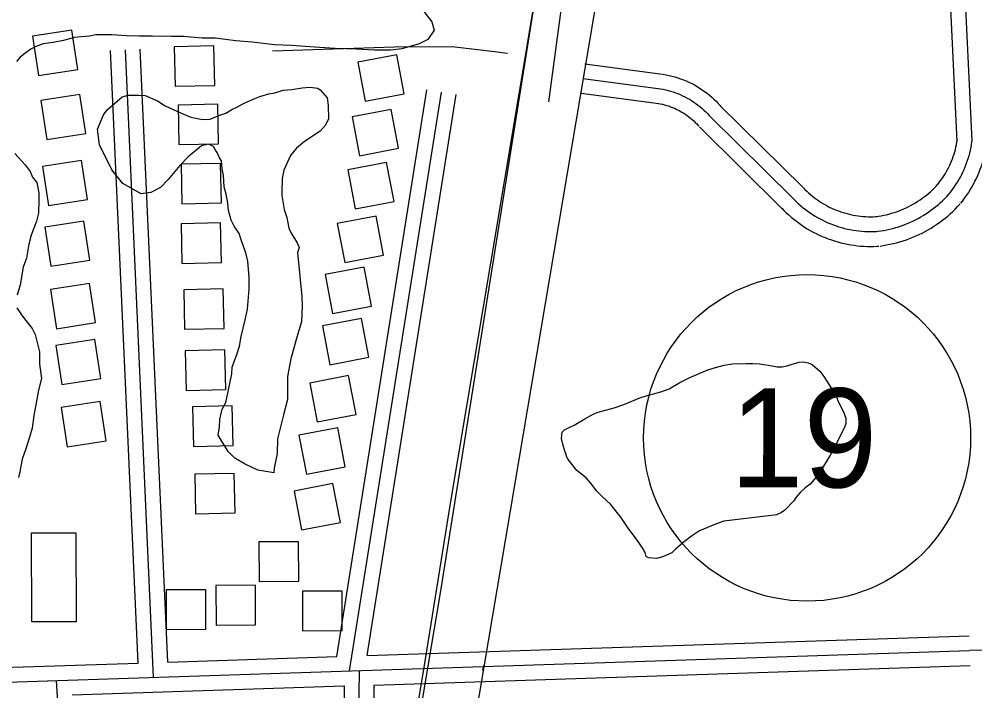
# Model space of a CAD drawing. Extents: x 3313442 to 3351311, y 721974 to 747360.
# Drawn here: x 3328910 to 3329875, y 738784 to 739463 of the extents above; entities that cross this region are included whole.
import ezdxf

# ---------------------------------------------------------------- set-up
doc = ezdxf.new("R2010")
doc.units = 0
for name, color, linetype in [('V-BLDG-OTLN', 7, 'Continuous'), ('V-RAIL-TRAK', 7, 'Continuous'), ('V-ROAD-CNTR', 7, 'Continuous'), ('V-ROAD-IDEN', 7, 'Continuous'), ('V-SITE-VEGE', 7, 'Continuous'), ('V-TOPO-SHOR', 7, 'Continuous')]:
    doc.layers.add(name, color=color, linetype=linetype)

msp = doc.modelspace()

# ---------------------------------------------------------------- linework, layer by layer
at = {"layer": 'V-BLDG-OTLN'}
for points in [[(3328969.56, 739411.96), (3328963.46, 739451.49), (3328923.93, 739445.4), (3328930.02, 739405.86)], [(3329066.95, 739434.81), (3329067.88, 739394.82), (3329107.87, 739395.75), (3329106.94, 739435.74)], [(3329299.14, 739387.39), (3329291.66, 739426.69), (3329252.36, 739419.21), (3329259.84, 739379.91)], [(3328977.78, 739347.03), (3328971.69, 739386.56), (3328932.15, 739380.47), (3328938.25, 739340.94)], [(3329070.82, 739375.93), (3329071.75, 739335.94), (3329111.74, 739336.86), (3329110.81, 739376.85)], [(3329293.4, 739332.24), (3329285.92, 739371.54), (3329246.63, 739364.06), (3329254.11, 739324.76)], [(3328979.45, 739280.48), (3328973.36, 739320.01), (3328933.82, 739313.91), (3328939.92, 739274.38)], [(3329073.8, 739316.06), (3329074.72, 739276.07), (3329114.71, 739277), (3329113.79, 739316.99)], [(3329288.8, 739278.57), (3329281.32, 739317.87), (3329242.03, 739310.39), (3329249.51, 739271.09)], [(3329278.3, 739224.29), (3329270.82, 739263.58), (3329231.52, 739256.1), (3329239, 739216.81)], [(3328981.9, 739219.11), (3328975.81, 739258.65), (3328936.28, 739252.55), (3328942.37, 739213.02)], [(3329073.79, 739255.92), (3329074.71, 739215.93), (3329114.7, 739216.85), (3329113.77, 739256.84)], [(3329266.01, 739172.74), (3329258.53, 739212.03), (3329219.24, 739204.55), (3329226.72, 739165.26)], [(3328987.51, 739156.07), (3328981.42, 739195.6), (3328941.88, 739189.5), (3328947.98, 739149.97)], [(3329076.47, 739189.33), (3329077.39, 739149.34), (3329117.38, 739150.26), (3329116.46, 739190.25)], [(3329263.42, 739121.04), (3329255.94, 739160.33), (3329216.65, 739152.85), (3329224.13, 739113.56)], [(3328993.01, 739099.58), (3328986.91, 739139.11), (3328947.38, 739133.02), (3328953.48, 739093.48)], [(3329078.1, 739127.66), (3329079.02, 739087.67), (3329119.01, 739088.6), (3329118.08, 739128.59)], [(3329250.43, 739063.24), (3329242.95, 739102.53), (3329203.66, 739095.05), (3329211.14, 739055.76)], [(3328998.28, 739036.83), (3328992.18, 739076.36), (3328952.65, 739070.26), (3328958.74, 739030.73)], [(3329085.41, 739071.09), (3329086.34, 739031.1), (3329126.33, 739032.02), (3329125.4, 739072.01)], [(3329239.62, 739010.54), (3329232.14, 739049.84), (3329192.85, 739042.36), (3329200.33, 739003.06)], [(3329087.6, 739002.85), (3329088.52, 738962.86), (3329128.51, 738963.79), (3329127.59, 739003.77)], [(3329234.62, 738954.12), (3329227.14, 738993.41), (3329187.85, 738985.93), (3329195.33, 738946.64)], [(3328967.68, 738943.82), (3328967.79, 738853.86), (3328923.03, 738853.8), (3328922.92, 738943.76)], [(3329152.57, 738894.62), (3329192.57, 738894.76), (3329192.42, 738934.76), (3329152.42, 738934.62)], [(3329058.93, 738846.15), (3329098.93, 738846.29), (3329098.79, 738886.29), (3329058.79, 738886.15)], [(3329109.12, 738850.61), (3329149.12, 738850.76), (3329148.98, 738890.76), (3329108.98, 738890.61)], [(3329196.48, 738844.8), (3329236.48, 738844.95), (3329236.33, 738884.95), (3329196.33, 738884.8)]]:
    msp.add_lwpolyline(points, close=True, dxfattribs=at)
at = {"layer": 'V-RAIL-TRAK'}
for points in [[(3329318.84, 738805.81), (3329345.47, 738971.49), (3329386.63, 739216.2), (3329443.72, 739558.68)], [(3329220.84, 738203.21), (3329269.06, 738507.52), (3329318.84, 738805.81)]]:
    msp.add_lwpolyline(points, dxfattribs=at)
at = {"layer": 'V-ROAD-CNTR'}
msp.add_line((3329379.25, 738809.77), (3329378.22, 738804.51), dxfattribs=at)
for points in [[(3328671.05, 734875.94), (3328690.14, 734993.84), (3328999.64, 736881.81), (3329336.31, 738887.08), (3329520.24, 740040.38)], [(3329516.7, 739622.75), (3329339.4, 738571.08), (3328978.69, 736404.52), (3328911.52, 735969.25)], [(3329857.34, 739339.1), (3329845.24, 739593.7)], [(3329872.32, 739339.81), (3329860.22, 739594.41)], [(3329030.43, 738812.17), (3329002.61, 739431.06)], [(3329046.09, 738797.68), (3329017.6, 739431.73)], [(3329060.41, 738813.15), (3329032.58, 739432.4)], [(3329481.56, 739417.52), (3329559.9, 739407.16)], [(3329560.6, 739407.05), (3329563.38, 739406.55), (3329566.37, 739405.91), (3329569.34, 739405.19), (3329572.28, 739404.37), (3329575.2, 739403.46), (3329578.08, 739402.46), (3329580.94, 739401.37), (3329583.76, 739400.2), (3329586.55, 739398.93), (3329589.29, 739397.59), (3329591.99, 739396.16), (3329594.64, 739394.64), (3329597.25, 739393.05), (3329599.8, 739391.38), (3329602.31, 739389.62), (3329604.76, 739387.79), (3329607.15, 739385.89), (3329609.48, 739383.91), (3329611.74, 739381.87), (3329613.95, 739379.75), (3329616.09, 739377.57), (3329618.11, 739375.37), (3329618.88, 739374.49)], [(3329479.59, 739402.65), (3329557.93, 739392.29)], [(3329231.02, 738818.77), (3329322.01, 739391.33)], [(3329243.9, 738804.19), (3329336.83, 739388.98)], [(3329261.56, 738819.78), (3329351.64, 739386.63)], [(3329477.63, 739387.78), (3329555.97, 739377.42)], [(3329557.93, 739392.29), (3329560.49, 739391.83), (3329563.02, 739391.29), (3329565.54, 739390.67), (3329568.04, 739389.98), (3329570.51, 739389.21), (3329572.96, 739388.36), (3329575.39, 739387.44), (3329577.78, 739386.44), (3329580.14, 739385.37), (3329582.47, 739384.23), (3329584.76, 739383.01), (3329587.01, 739381.73), (3329589.22, 739380.37), (3329591.39, 739378.95), (3329593.52, 739377.47), (3329595.59, 739375.92), (3329597.62, 739374.3), (3329599.6, 739372.62), (3329601.52, 739370.89), (3329603.39, 739369.09), (3329605.21, 739367.24), (3329606.96, 739365.33), (3329607.63, 739364.57)], [(3329555.27, 739377.53), (3329557.59, 739377.11), (3329559.67, 739376.67), (3329561.74, 739376.16), (3329563.79, 739375.59), (3329565.83, 739374.96), (3329567.84, 739374.26), (3329569.83, 739373.5), (3329571.8, 739372.68), (3329573.73, 739371.8), (3329575.65, 739370.86), (3329577.53, 739369.87), (3329579.38, 739368.81), (3329581.2, 739367.7), (3329582.98, 739366.53), (3329584.72, 739365.31), (3329586.43, 739364.04), (3329588.09, 739362.71), (3329589.72, 739361.33), (3329591.3, 739359.9), (3329592.84, 739358.43), (3329594.33, 739356.91), (3329595.82, 739355.29), (3329596.38, 739354.65)], [(3329618.18, 739375.23), (3329701.44, 739292.85)], [(3329607.63, 739364.57), (3329690.89, 739282.19)], [(3329597.08, 739353.91), (3329680.34, 739271.52)], [(3329837.39, 739295.42), (3329839.08, 739297.54), (3329840.59, 739299.54), (3329842.04, 739301.59), (3329843.43, 739303.67), (3329844.77, 739305.79), (3329846.05, 739307.94), (3329847.27, 739310.13), (3329848.43, 739312.35), (3329849.52, 739314.61), (3329850.56, 739316.89), (3329851.53, 739319.2), (3329852.44, 739321.53), (3329853.28, 739323.89), (3329854.06, 739326.27), (3329854.77, 739328.68), (3329855.42, 739331.1), (3329856, 739333.53), (3329856.51, 739335.99), (3329856.96, 739338.45), (3329857.35, 739340.99), (3329857.45, 739341.8)], [(3329849.13, 739286.08), (3329850.94, 739288.36), (3329852.7, 739290.69), (3329854.39, 739293.07), (3329856.01, 739295.49), (3329857.57, 739297.96), (3329859.05, 739300.47), (3329860.47, 739303.02), (3329861.82, 739305.6), (3329863.1, 739308.23), (3329864.3, 739310.88), (3329865.43, 739313.57), (3329866.49, 739316.29), (3329867.47, 739319.04), (3329868.38, 739321.81), (3329869.21, 739324.61), (3329869.96, 739327.42), (3329870.64, 739330.26), (3329871.24, 739333.12), (3329871.75, 739335.99), (3329872.19, 739338.87), (3329872.32, 739339.81)], [(3329860.86, 739276.73), (3329862.81, 739279.18), (3329864.81, 739281.84), (3329866.73, 739284.55), (3329868.59, 739287.31), (3329870.36, 739290.13), (3329872.06, 739292.99), (3329873.68, 739295.9), (3329875.22, 739298.85), (3329876.68, 739301.85), (3329878.05, 739304.87), (3329879.34, 739307.94), (3329880.55, 739311.05), (3329881.67, 739314.18), (3329882.7, 739317.34), (3329883.65, 739320.53), (3329884.51, 739323.75), (3329885.28, 739326.99), (3329885.96, 739330.24), (3329886.55, 739333.52), (3329887.04, 739336.74), (3329887.19, 739337.83)], [(3329701.67, 739292.62), (3329703.58, 739290.65), (3329705.39, 739288.88), (3329707.26, 739287.15), (3329709.17, 739285.48), (3329711.12, 739283.86), (3329713.12, 739282.29), (3329715.16, 739280.77), (3329717.24, 739279.32), (3329719.36, 739277.91), (3329721.52, 739276.57), (3329723.71, 739275.29), (3329725.93, 739274.06), (3329728.19, 739272.9), (3329730.48, 739271.8), (3329732.8, 739270.76), (3329735.14, 739269.79), (3329737.52, 739268.87), (3329739.91, 739268.03), (3329742.33, 739267.25), (3329744.77, 739266.53), (3329747.22, 739265.88), (3329749.69, 739265.3), (3329752.18, 739264.78), (3329754.68, 739264.34), (3329757.19, 739263.96), (3329759.71, 739263.65), (3329762.24, 739263.4), (3329764.78, 739263.23), (3329767.31, 739263.13), (3329769.85, 739263.09), (3329772.39, 739263.12), (3329774.98, 739263.23), (3329776.37, 739263.31)], [(3329775.15, 739263.19), (3329777.98, 739263.59), (3329780.61, 739264.04), (3329783.22, 739264.56), (3329785.82, 739265.14), (3329788.41, 739265.79), (3329790.98, 739266.51), (3329793.52, 739267.3), (3329796.05, 739268.15), (3329798.55, 739269.06), (3329801.03, 739270.05), (3329803.48, 739271.1), (3329805.91, 739272.21), (3329808.3, 739273.38), (3329810.66, 739274.62), (3329812.99, 739275.92), (3329815.28, 739277.27), (3329817.54, 739278.69), (3329819.76, 739280.17), (3329821.94, 739281.7), (3329824.08, 739283.29), (3329826.18, 739284.94), (3329828.23, 739286.64), (3329830.24, 739288.39), (3329832.2, 739290.2), (3329834.11, 739292.05), (3329835.98, 739293.96), (3329837.86, 739295.98), (3329838, 739296.14)], [(3329690.89, 739282.19), (3329692.95, 739280.07), (3329695.05, 739278.01), (3329697.22, 739276.01), (3329699.43, 739274.06), (3329701.7, 739272.18), (3329704.02, 739270.36), (3329706.38, 739268.61), (3329708.8, 739266.91), (3329711.26, 739265.29), (3329713.76, 739263.73), (3329716.3, 739262.24), (3329718.88, 739260.82), (3329721.51, 739259.47), (3329724.16, 739258.19), (3329726.85, 739256.99), (3329729.57, 739255.86), (3329732.32, 739254.8), (3329735.1, 739253.82), (3329737.91, 739252.91), (3329740.73, 739252.08), (3329743.58, 739251.33), (3329746.45, 739250.65), (3329749.34, 739250.05), (3329752.24, 739249.54), (3329755.15, 739249.1), (3329758.08, 739248.74), (3329761.01, 739248.45), (3329763.95, 739248.25), (3329766.9, 739248.13), (3329769.85, 739248.09), (3329772.79, 739248.13), (3329775.74, 739248.25), (3329777.27, 739248.34)], [(3329777.27, 739248.34), (3329780.3, 739248.77), (3329783.32, 739249.29), (3329786.32, 739249.88), (3329789.3, 739250.55), (3329792.27, 739251.29), (3329795.21, 739252.12), (3329798.13, 739253.02), (3329801.03, 739254), (3329803.9, 739255.05), (3329806.74, 739256.18), (3329809.56, 739257.38), (3329812.34, 739258.65), (3329815.08, 739260), (3329817.79, 739261.42), (3329820.46, 739262.91), (3329823.09, 739264.47), (3329825.68, 739266.09), (3329828.23, 739267.79), (3329830.73, 739269.55), (3329833.19, 739271.37), (3329835.59, 739273.26), (3329837.95, 739275.21), (3329840.25, 739277.22), (3329842.5, 739279.29), (3329844.7, 739281.42), (3329846.84, 739283.61), (3329848.92, 739285.85), (3329849.13, 739286.08)], [(3329680.12, 739271.75), (3329682.31, 739269.49), (3329684.71, 739267.14), (3329687.17, 739264.86), (3329689.7, 739262.65), (3329692.28, 739260.51), (3329694.92, 739258.44), (3329697.61, 739256.44), (3329700.36, 739254.51), (3329703.16, 739252.66), (3329706, 739250.89), (3329708.9, 739249.2), (3329711.84, 739247.58), (3329714.82, 739246.04), (3329717.84, 739244.59), (3329720.9, 739243.22), (3329724, 739241.93), (3329727.13, 739240.73), (3329730.29, 739239.61), (3329733.49, 739238.58), (3329736.7, 739237.63), (3329739.95, 739236.77), (3329743.21, 739236.01), (3329746.5, 739235.32), (3329749.8, 739234.73), (3329753.12, 739234.23), (3329756.45, 739233.82), (3329759.78, 739233.5), (3329763.13, 739233.27), (3329766.48, 739233.13), (3329769.84, 739233.09), (3329773.19, 739233.13), (3329776.49, 739233.26), (3329778.18, 739233.37)], [(3329779.4, 739233.49), (3329782.62, 739233.95), (3329786.02, 739234.53), (3329789.41, 739235.2), (3329792.78, 739235.95), (3329796.12, 739236.8), (3329799.44, 739237.73), (3329802.74, 739238.74), (3329806.01, 739239.85), (3329809.25, 739241.03), (3329812.46, 739242.31), (3329815.63, 739243.66), (3329818.77, 739245.1), (3329821.87, 739246.62), (3329824.92, 739248.22), (3329827.94, 739249.9), (3329830.91, 739251.66), (3329833.83, 739253.49), (3329836.7, 739255.4), (3329839.52, 739257.39), (3329842.29, 739259.45), (3329845.01, 739261.58), (3329847.67, 739263.78), (3329850.26, 739266.05), (3329852.8, 739268.39), (3329855.28, 739270.79), (3329857.69, 739273.25), (3329859.98, 739275.71), (3329860.25, 739276.01)], [(3332435.86, 738888.67), (3329869.85, 738824.79)], [(3329261.56, 738819.78), (3329869.36, 738839.78)], [(3327386.85, 738731.36), (3327427.18, 738744.43), (3327496.64, 738746.68), (3329869.85, 738824.79)], [(3329060.41, 738813.16), (3329231.02, 738818.77)], [(3328766.88, 738803.5), (3329030.43, 738812.17)], [(3329268.41, 738789.98), (3329870.34, 738809.8)], [(3329253.59, 738804.51), (3329252.71, 738732.68), (3329214.11, 738497.64), (3329131.15, 738033.74), (3329068.24, 737683.6)], [(3328981.43, 738247.94), (3328948.09, 738794.45)], [(3328964, 738779.97), (3329238.4, 738789)], [(3329268.41, 738789.99), (3329267.7, 738731.37), (3329228.89, 738495.1), (3329145.91, 738031.09), (3329086.29, 737699.25)], [(3329238.4, 738789), (3329237.73, 738733.99), (3329208.26, 738554.58)]]:
    msp.add_lwpolyline(points, dxfattribs=at)
at = {"layer": 'V-ROAD-IDEN'}
msp.add_circle((3329705.78, 739039.66), 165, dxfattribs=at)
msp.add_circle((3329705.78, 739039.66), 165, dxfattribs=at)
at = {"layer": 'V-SITE-VEGE'}
for points in [[(3329318.92, 739470.27), (3329326.95, 739459.94), (3329329.46, 739451.4), (3329322.81, 739442.17), (3329314.29, 739437.82), (3329296.59, 739432.79), (3329285.59, 739431.47), (3329269.08, 739431.34), (3329250.73, 739432.42), (3329229.32, 739432.86), (3329213.41, 739433.95), (3329185.26, 739436.17), (3329168.13, 739436.65), (3329145.48, 739439.52), (3329128.96, 739440.61), (3329108.15, 739443.5), (3329095.3, 739443.4), (3329076.33, 739445.08), (3329064.1, 739444.98), (3329045.14, 739445.44), (3329031.69, 739445.33), (3329018.84, 739445.84), (3329003.54, 739446.94), (3328987.64, 739446.82), (3328981.54, 739445.54), (3328972.98, 739444.86), (3328966.26, 739444.2), (3328955.28, 739441.05), (3328944.9, 739439.13), (3328934.51, 739437.83), (3328926.58, 739434.7), (3328922.32, 739432.22), (3328916.24, 739427.89), (3328911.38, 739424.19), (3328907.75, 739419.88)], [(3329178.03, 739270.39), (3329180.54, 739262.45), (3329182.46, 739251.46), (3329184.95, 739246.59), (3329191.14, 739236.85), (3329193.02, 739231.98), (3329191.22, 739227.07), (3329195.86, 739182.46), (3329195.94, 739172.68), (3329195.46, 739156.77), (3329190.69, 739141.45), (3329184.75, 739119.38), (3329181.22, 739101.62), (3329181.41, 739078.38), (3329177.25, 739063.06), (3329171.33, 739038.55), (3329170.84, 739023.87), (3329167.9, 739009.17), (3329167.33, 739004.27), (3329151.4, 739007.2), (3329138.51, 739013.21), (3329128.07, 739019.25), (3329121.29, 739025.92), (3329114.47, 739037.48), (3329111.37, 739042.35), (3329112.52, 739050.92), (3329113.08, 739058.27), (3329115.44, 739068.68), (3329119.06, 739075.44), (3329121.41, 739086.46), (3329124.94, 739104.23), (3329125.5, 739110.96), (3329130.29, 739123.84), (3329132.66, 739132.42), (3329134.42, 739142.22), (3329138.56, 739158.77), (3329140.92, 739169.79), (3329142.6, 739189.99), (3329142.5, 739201.6), (3329141.15, 739218.11), (3329139.24, 739226.65), (3329134.86, 739238.85), (3329132.36, 739246.17), (3329127.41, 739253.46), (3329124.3, 739259.56), (3329121.78, 739269.32), (3329121.11, 739276.65), (3329119.2, 739285.81), (3329117.3, 739293.13), (3329116.6, 739304.75), (3329115.32, 739311.47), (3329114.65, 739319.41), (3329112.79, 739322.45), (3329110.3, 739327.94), (3329108.44, 739330.37), (3329106.58, 739334.02), (3329101.67, 739336.43), (3329094.34, 739334.54), (3329080.98, 739323.42), (3329072.48, 739314.79), (3329060.98, 739300.63), (3329053.1, 739292.62), (3329043.35, 739287.65), (3329033.58, 739286.35), (3329015.15, 739296.59), (3329004.03, 739310.57), (3328991.6, 739335.54), (3328989.63, 739351.43), (3328995.63, 739366.15), (3328999.26, 739371.08), (3329014.44, 739384.04), (3329020.55, 739385.93), (3329030.94, 739386.01), (3329037.67, 739385.45), (3329049.95, 739380.05), (3329057.93, 739375.22), (3329073.28, 739368), (3329083.71, 739363.81), (3329095.35, 739361.45), (3329103.3, 739361.52), (3329111.83, 739365.25), (3329119.15, 739367.76), (3329125.24, 739371.48), (3329130.72, 739373.97), (3329137.42, 739377.69), (3329148.38, 739382.67), (3329153.26, 739384.54), (3329162.42, 739387.06), (3329168.52, 739388.34), (3329177.06, 739390.85), (3329185.62, 739391.53), (3329196, 739393.45), (3329203.95, 739394.13), (3329211.91, 739392.97), (3329214.37, 739391.15), (3329221.16, 739383.26), (3329222.44, 739375.31), (3329222.55, 739361.86), (3329219.54, 739355.72), (3329214.09, 739349.57), (3329198.27, 739339.04)], [(3329198.27, 739339.04), (3329190.38, 739332.25), (3329184.32, 739324.86), (3329177.71, 739310.13), (3329175.94, 739301.56), (3329175.44, 739288.71), (3329175.47, 739284.43), (3329178.03, 739270.39)], [(3328906.05, 739326.91), (3328916.54, 739315.37), (3328921.48, 739308.68), (3328923.97, 739303.2), (3328928.3, 739297.73), (3328930.21, 739287.35), (3328930.28, 739279.4), (3328929.77, 739266.55), (3328928, 739258.59), (3328922.61, 739244.48), (3328920.24, 739235.29), (3328917.9, 739221.2), (3328914.31, 739212), (3328911.39, 739194.24), (3328908.42, 739183.82)], [(3328907.91, 739170.97), (3328913.48, 739163.07), (3328923.37, 739150.31), (3328926.47, 739144.22), (3328930.9, 739126.52), (3328931, 739114.29), (3328932.95, 739099.62), (3328929.98, 739087.98), (3328927.06, 739071.45), (3328925.3, 739062.26), (3328923.56, 739049.4), (3328921.18, 739041.43), (3328917.01, 739028.56), (3328913.42, 739018.13), (3328911.08, 739005.27), (3328909.9, 738999.76)]]:
    msp.add_lwpolyline(points, dxfattribs=at)
msp.add_lwpolyline([(3329621.65, 738955.38), (3329613.4, 738952.56), (3329597.26, 738945.88), (3329589.03, 738940.3), (3329582.18, 738935.08), (3329572.95, 738927.07), (3329569.19, 738923.6), (3329560.94, 738919.74), (3329554.07, 738917.96), (3329545.79, 738918.59), (3329543.37, 738919.94), (3329542.3, 738923.73), (3329539.86, 738927.84), (3329535.32, 738935.04), (3329524.52, 738949.43), (3329517.89, 738959.71), (3329507.45, 738972.72), (3329499.12, 738980.24), (3329493.56, 738985.71), (3329487.29, 738994.27), (3329482.77, 738999.41), (3329473.4, 739006.57), (3329464.7, 739017.87), (3329463.3, 739020.27), (3329462.24, 739023.71), (3329461.19, 739026.11), (3329459.06, 739033.33), (3329457.98, 739039.18), (3329458.62, 739045.39), (3329461.01, 739047.82), (3329466.16, 739050.62), (3329470.62, 739052.38), (3329481.25, 739059.01), (3329490.52, 739063.91), (3329494.98, 739065.67), (3329511.15, 739069.93), (3329520.77, 739073.46), (3329536.91, 739080.13), (3329543.44, 739082.25), (3329558.23, 739086.16), (3329566.47, 739089.33), (3329577.45, 739095.62), (3329587.41, 739100.53), (3329594.62, 739103.69), (3329605.6, 739108.26), (3329613.17, 739110.73), (3329622.1, 739113.21), (3329630.37, 739114.31), (3329644.49, 739114.77), (3329651.04, 739114.82), (3329657.94, 739114.54), (3329670.36, 739112.57), (3329675.53, 739111.58), (3329680.71, 739111.27), (3329685.52, 739112.34), (3329689.64, 739113.76), (3329697.9, 739116.24), (3329701.68, 739116.61), (3329706.86, 739115.61), (3329711.01, 739113.93), (3329718.65, 739107.1), (3329722.82, 739101.61), (3329728.06, 739093.39), (3329735.04, 739081.73), (3329737.5, 739075.89), (3329742.41, 739065.94), (3329744.88, 739059.41), (3329744.92, 739054.24), (3329743.23, 739049.4), (3329737.8, 739039.02), (3329733.05, 739029.33), (3329728.64, 739021.37), (3329717.08, 739002.32), (3329708.88, 738992.95), (3329703.74, 738989.12), (3329698.95, 738984.95), (3329694.86, 738979.75), (3329692.47, 738975.94), (3329683.25, 738966.56), (3329679.82, 738964.12), (3329675.01, 738962.01), (3329672.6, 738961.65)], close=True, dxfattribs=at)
at = {"layer": 'V-TOPO-SHOR'}
for points in [[(3329477.39, 739590.03), (3329469.6, 739564.57), (3329444.78, 739379.03)], [(3329166.25, 739430.59), (3329289.25, 739434.75), (3329347.6, 739435.02), (3329390.37, 739430.02), (3329403.44, 739428.15)]]:
    msp.add_lwpolyline(points, dxfattribs=at)

# ---------------------------------------------------------------- texts
at = {"layer": 'V-ROAD-IDEN'}
msp.add_text('19', height=100, rotation=359.9167, dxfattribs=at).set_placement((3329627.75, 738989.77))

doc.saveas('drawing.dxf')
